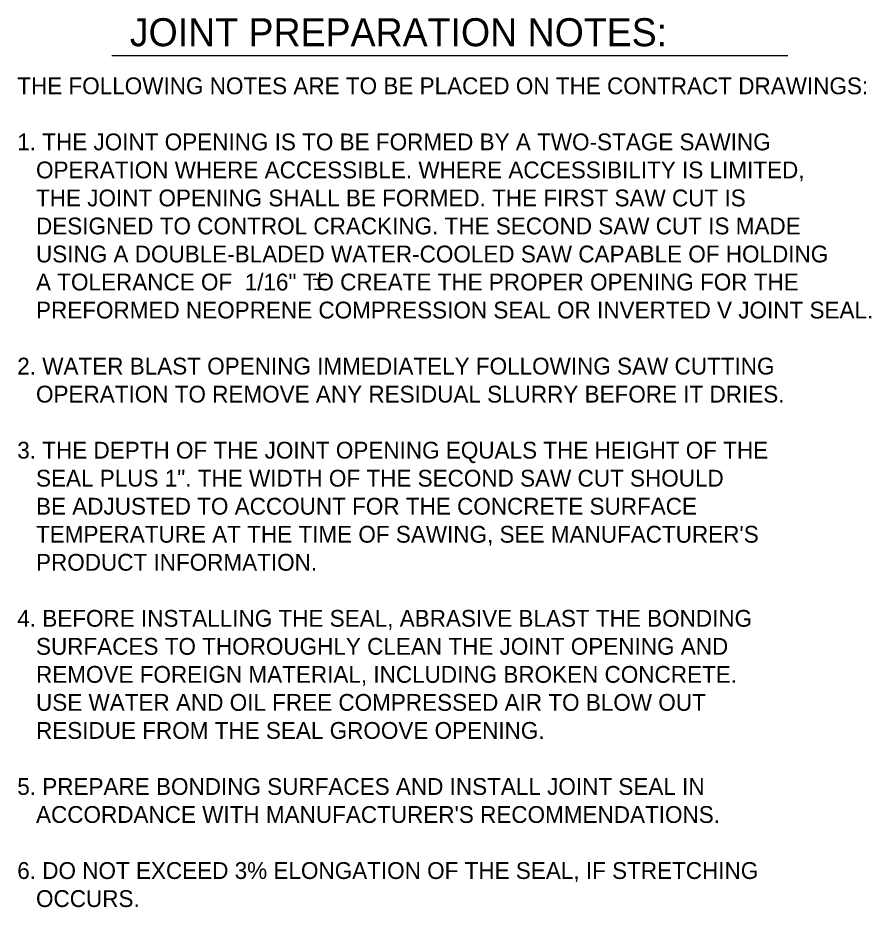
# Model space of a CAD drawing. Extents: x 636530 to 644067, y 294168 to 299122.
# Drawn here: x 637094 to 637246.3, y 298125.9 to 298284.6 of the extents above; entities that cross this region are included whole.
import ezdxf

# ---------------------------------------------------------------- set-up
doc = ezdxf.new("R2010")
doc.units = 0
doc.layers.add('1', color=7, linetype='Continuous')

msp = doc.modelspace()

# ---------------------------------------------------------------- linework, layer by layer
at = {"layer": '1'}
for p, q in [((637110.81, 298277.9), (637231.37, 298277.9)), ((637146.75, 298237.97), (637149.16, 298237.97)), ((637147.91, 298236.81), (637147.91, 298239.18)), ((637146.94, 298236.21), (637148.75, 298236.21))]:
    msp.add_line(p, q, dxfattribs=at)

# ---------------------------------------------------------------- texts
for s, height, p in [('JOINT PREPARATION NOTES:', 5, (637114.02, 298279.55)), ('THE FOLLOWING NOTES ARE TO BE PLACED ON THE CONTRACT DRAWINGS:', 3, (637093.94, 298270.98)), ('1. THE JOINT OPENING IS TO BE FORMED BY A TWO-STAGE SAWING', 3, (637093.94, 298260.98)), ('   OPERATION WHERE ACCESSIBLE. WHERE ACCESSIBILITY IS LIMITED,', 3, (637093.94, 298255.98)), ('   THE JOINT OPENING SHALL BE FORMED. THE FIRST SAW CUT IS', 3, (637093.94, 298250.98)), ('   DESIGNED TO CONTROL CRACKING. THE SECOND SAW CUT IS MADE', 3, (637093.94, 298245.98)), ('   USING A DOUBLE-BLADED WATER-COOLED SAW CAPABLE OF HOLDING', 3, (637093.94, 298240.98)), ('   A TOLERANCE OF  1/16" TO CREATE THE PROPER OPENING FOR THE', 3, (637093.94, 298235.98)), ('   PREFORMED NEOPRENE COMPRESSION SEAL OR INVERTED V JOINT SEAL.', 3, (637093.94, 298230.98)), ('2. WATER BLAST OPENING IMMEDIATELY FOLLOWING SAW CUTTING', 3, (637093.94, 298220.98)), ('   OPERATION TO REMOVE ANY RESIDUAL SLURRY BEFORE IT DRIES.', 3, (637093.94, 298215.98)), ('3. THE DEPTH OF THE JOINT OPENING EQUALS THE HEIGHT OF THE', 3, (637093.94, 298205.98)), ('   SEAL PLUS 1". THE WIDTH OF THE SECOND SAW CUT SHOULD', 3, (637093.94, 298200.98)), ('   BE ADJUSTED TO ACCOUNT FOR THE CONCRETE SURFACE', 3, (637093.94, 298195.98)), ("   TEMPERATURE AT THE TIME OF SAWING, SEE MANUFACTURER'S", 3, (637093.94, 298190.98)), ('   PRODUCT INFORMATION. ', 3, (637093.94, 298185.98)), ('4. BEFORE INSTALLING THE SEAL, ABRASIVE BLAST THE BONDING', 3, (637093.94, 298175.98)), ('   SURFACES TO THOROUGHLY CLEAN THE JOINT OPENING AND', 3, (637093.94, 298170.98)), ('   REMOVE FOREIGN MATERIAL, INCLUDING BROKEN CONCRETE.', 3, (637093.94, 298165.98)), ('   USE WATER AND OIL FREE COMPRESSED AIR TO BLOW OUT', 3, (637093.94, 298160.98)), ('   RESIDUE FROM THE SEAL GROOVE OPENING.', 3, (637093.94, 298155.98)), ('5. PREPARE BONDING SURFACES AND INSTALL JOINT SEAL IN', 3, (637093.94, 298145.98)), ("   ACCORDANCE WITH MANUFACTURER'S RECOMMENDATIONS.", 3, (637093.94, 298140.98)), ('6. DO NOT EXCEED 3% ELONGATION OF THE SEAL, IF STRETCHING', 3, (637093.94, 298130.98)), ('   OCCURS.', 3, (637093.94, 298125.98))]:
    msp.add_text(s, height=height, dxfattribs=at).set_placement(p)

doc.saveas('drawing.dxf')
